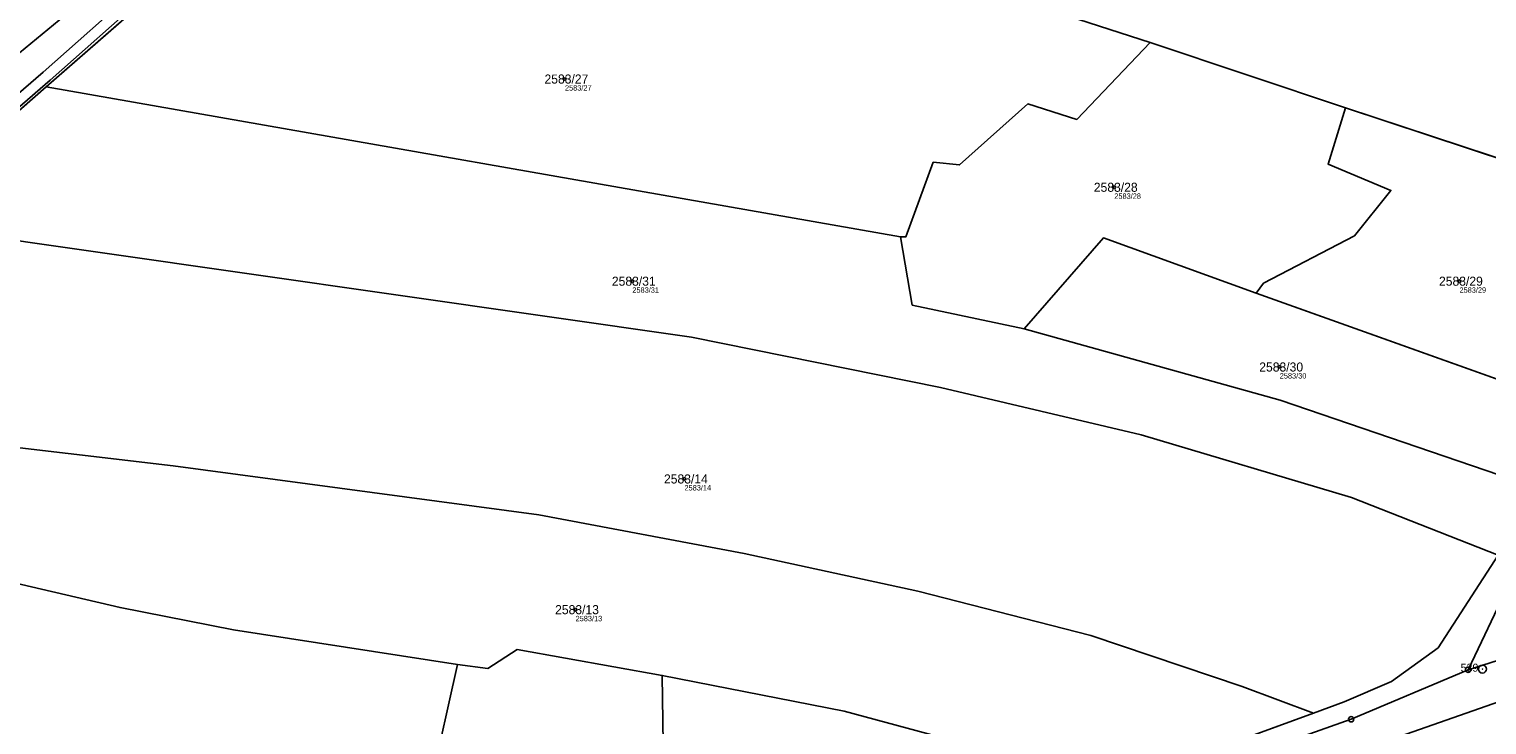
# Model space of a CAD drawing. Extents: x -739214 to -733252, y -1147612 to -1142842.
# Drawn here: x -737389.7 to -737116.4, y -1146129.3 to -1145998.8 of the extents above; entities that cross this region are included whole.
import ezdxf

# ---------------------------------------------------------------- set-up
doc = ezdxf.new("R2010")
doc.units = 0
for name, color, linetype in [('Definiční body', 7, 'Continuous'), ('Hranice parcel', 7, 'Continuous'), ('Parcelní čísla', 7, 'Continuous'), ('Polygon parcely', 7, 'Continuous'), ('Poz předměty', 7, 'Continuous'), ('Vnitřní kresba', 7, 'Continuous'), ('Věcná břemena k části', 7, 'Continuous'), ('Značky bodu BP', 7, 'Continuous')]:
    doc.layers.add(name, color=color, linetype=linetype)

msp = doc.modelspace()

# ---------------------------------------------------------------- linework, layer by layer
at = {"layer": 'Definiční body'}
for centre in [(-737289.23, -1146008.17), (-737186.26, -1146028.46), (-737276.6, -1146046.07), (-737121.56, -1146046.07), (-737155.25, -1146062.16), (-737266.83, -1146083.15), (-737287.24, -1146107.66)]:
    msp.add_circle(centre, 0.25, dxfattribs=at)
at = {"layer": 'Hranice parcel'}
for p, q in [((-737386.45, -1146009.64), (-737336.75, -1145966.18)), ((-737179.52, -1146001.31), (-737142.91, -1146013.54)), ((-737404.38, -1146025.33), (-737386.45, -1146009.64)), ((-737386.45, -1146009.64), (-737226.35, -1146037.75)), ((-737142.91, -1146013.54), (-737088.53, -1146031.56)), ((-737159.66, -1146048.32), (-737102.94, -1146068.55)), ((-737119.94, -1146118.92), (-737112.5, -1146103.31)), ((-737119.94, -1146118.92), (-737091.85, -1146109.98)), ((-737148.95, -1146127.05), (-737185.73, -1146140.48))]:
    msp.add_line(p, q, dxfattribs=at)
for points in [[(-737336.75, -1145966.18), (-737247.4, -1145982.04), (-737229.32, -1145986.64), (-737206.3, -1145992.61), (-737179.52, -1146001.31)], [(-737226.35, -1146037.75), (-737225.33, -1146037.75), (-737220.21, -1146023.76), (-737215.26, -1146024.27), (-737202.47, -1146012.84), (-737193.26, -1146015.74), (-737179.52, -1146001.31)], [(-737159.66, -1146048.32), (-737158.29, -1146046.45), (-737141.24, -1146037.58), (-737134.41, -1146029.05), (-737146.18, -1146024.1), (-737142.91, -1146013.54)], [(-737114.28, -1146097.43), (-737141.78, -1146086.64), (-737181.24, -1146074.89), (-737218.87, -1146066.01), (-737265.52, -1146056.57), (-737404.32, -1146036.67), (-737409.48, -1146042.81)], [(-737226.35, -1146037.75), (-737224.13, -1146050.54), (-737203.15, -1146054.98)], [(-737203.15, -1146054.98), (-737188.27, -1146037.94), (-737159.66, -1146048.32)], [(-737203.15, -1146054.98), (-737155.15, -1146068.37), (-737108.85, -1146084.17)], [(-737148.95, -1146127.05), (-737162.31, -1146122.04), (-737190.63, -1146112.5), (-737223.09, -1146104.19), (-737255.65, -1146097.13), (-737294.11, -1146089.9), (-737362.67, -1146080.69), (-737402.09, -1146076.05)], [(-737114.28, -1146097.43), (-737125.58, -1146114.84), (-737134.29, -1146121.14), (-737143.17, -1146124.94), (-737148.95, -1146127.05)], [(-737309.38, -1146117.93), (-737351.38, -1146111.41), (-737372.61, -1146107.26), (-737404.01, -1146099.92)], [(-737270.98, -1146119.98), (-737298.18, -1146115.13), (-737303.69, -1146118.7), (-737309.38, -1146117.93)], [(-737309.38, -1146117.93), (-737314.3, -1146140.09), (-737313.34, -1146153.99)], [(-737185.73, -1146140.48), (-737236.87, -1146126.67), (-737270.98, -1146119.98)], [(-737270.98, -1146119.98), (-737270.84, -1146132.82), (-737245.03, -1146138.97), (-737239.28, -1146149.27), (-737241.82, -1146159.04)], [(-737181.67, -1146142.32), (-737141.87, -1146128.2), (-737119.94, -1146118.92)]]:
    msp.add_lwpolyline(points, dxfattribs=at)
at = {"layer": 'Polygon parcely'}
for points in [[(-737421.03, -1146039.75), (-737420.31, -1146039.13), (-737404.38, -1146025.33), (-737386.45, -1146009.64), (-737336.75, -1145966.18), (-737332.56, -1145962.51), (-737314.02, -1145945.67), (-737291.22, -1145924.97), (-737288.2, -1145922.38), (-737265.91, -1145903.26), (-737261.39, -1145899.2), (-737249.94, -1145888.92), (-737224.63, -1145866.21), (-737205.3, -1145848.85), (-737202.09, -1145845.95), (-737192.64, -1145837.41), (-737176.68, -1145822.98), (-737162.64, -1145810.29), (-737142.3, -1145791.89), (-737139.17, -1145789.16), (-737098.01, -1145753.18)], [(-737114.28, -1146097.43), (-737125.58, -1146114.84), (-737134.29, -1146121.14), (-737143.17, -1146124.94), (-737148.95, -1146127.05), (-737185.73, -1146140.48), (-737181.67, -1146142.32), (-737141.87, -1146128.2), (-737119.94, -1146118.92), (-737112.5, -1146103.31)], [(-737091.85, -1146109.98), (-737119.94, -1146118.92), (-737141.87, -1146128.2), (-737181.67, -1146142.32), (-737242.93, -1146162.84), (-737244.54, -1146163.38), (-737268.53, -1146170.8), (-737314.83, -1146184.82), (-737381.42, -1146208.1), (-737389.01, -1146210.88), (-737402.49, -1146218.85), (-737434.79, -1146230.28), (-737436.49, -1146230.84), (-737471.02, -1146242.29), (-737482.62, -1146246.1), (-737493.31, -1146249.6), (-737513.98, -1146256.38), (-737521.4, -1146259.39), (-737534.63, -1146264.76), (-737543.1, -1146268.2), (-737568.28, -1146276.01), (-737569.74, -1146276.46), (-737617.8, -1146292.73)]]:
    msp.add_lwpolyline(points, dxfattribs=at)
for points in [[(-737229.32, -1145986.64), (-737206.3, -1145992.61), (-737179.52, -1146001.31), (-737142.91, -1146013.54), (-737088.53, -1146031.56), (-737088.04, -1146030.3), (-737079.69, -1146008.69), (-737151.89, -1145981.74), (-737180.95, -1145972.98), (-737215.85, -1145964.46), (-737237.68, -1145959.69), (-737276.06, -1145952.35), (-737314.02, -1145945.67), (-737332.56, -1145962.51), (-737336.75, -1145966.18), (-737247.4, -1145982.04)], [(-737220.21, -1146023.76), (-737215.26, -1146024.27), (-737202.47, -1146012.84), (-737193.26, -1146015.74), (-737179.52, -1146001.31), (-737206.3, -1145992.61), (-737229.32, -1145986.64), (-737247.4, -1145982.04), (-737336.75, -1145966.18), (-737386.45, -1146009.64), (-737226.35, -1146037.75), (-737225.33, -1146037.75)], [(-737158.29, -1146046.45), (-737141.24, -1146037.58), (-737134.41, -1146029.05), (-737146.18, -1146024.1), (-737142.91, -1146013.54), (-737179.52, -1146001.31), (-737193.26, -1146015.74), (-737202.47, -1146012.84), (-737215.26, -1146024.27), (-737220.21, -1146023.76), (-737225.33, -1146037.75), (-737226.35, -1146037.75), (-737224.13, -1146050.54), (-737203.15, -1146054.98), (-737188.27, -1146037.94), (-737159.66, -1146048.32)], [(-737114.28, -1146097.43), (-737108.85, -1146084.17), (-737155.15, -1146068.37), (-737203.15, -1146054.98), (-737224.13, -1146050.54), (-737226.35, -1146037.75), (-737386.45, -1146009.64), (-737404.38, -1146025.33), (-737420.31, -1146039.13), (-737409.48, -1146042.81), (-737404.32, -1146036.67), (-737265.52, -1146056.57), (-737218.87, -1146066.01), (-737181.24, -1146074.89), (-737141.78, -1146086.64)], [(-737102.94, -1146068.55), (-737101.75, -1146065.41), (-737088.53, -1146031.56), (-737142.91, -1146013.54), (-737146.18, -1146024.1), (-737134.41, -1146029.05), (-737141.24, -1146037.58), (-737158.29, -1146046.45), (-737159.66, -1146048.32)], [(-737141.78, -1146086.64), (-737181.24, -1146074.89), (-737218.87, -1146066.01), (-737265.52, -1146056.57), (-737404.32, -1146036.67), (-737409.48, -1146042.81), (-737402.66, -1146045.13), (-737402.58, -1146049.74), (-737402.09, -1146076.05), (-737362.67, -1146080.69), (-737294.11, -1146089.9), (-737255.65, -1146097.13), (-737223.09, -1146104.19), (-737190.63, -1146112.5), (-737162.31, -1146122.04), (-737148.95, -1146127.05), (-737143.17, -1146124.94), (-737134.29, -1146121.14), (-737125.58, -1146114.84), (-737114.28, -1146097.43)], [(-737203.15, -1146054.98), (-737155.15, -1146068.37), (-737108.85, -1146084.17), (-737102.94, -1146068.55), (-737159.66, -1146048.32), (-737188.27, -1146037.94)], [(-737362.67, -1146080.69), (-737402.09, -1146076.05), (-737402.05, -1146077.99), (-737402.38, -1146083.27), (-737403.34, -1146098.47), (-737404.01, -1146099.92), (-737372.61, -1146107.26), (-737351.38, -1146111.41), (-737309.38, -1146117.93), (-737303.69, -1146118.7), (-737298.18, -1146115.13), (-737270.98, -1146119.98), (-737236.87, -1146126.67), (-737185.73, -1146140.48), (-737148.95, -1146127.05), (-737162.31, -1146122.04), (-737190.63, -1146112.5), (-737223.09, -1146104.19), (-737255.65, -1146097.13), (-737294.11, -1146089.9)], [(-737357.69, -1146147.58), (-737313.34, -1146153.99), (-737314.3, -1146140.09), (-737309.38, -1146117.93), (-737351.38, -1146111.41), (-737372.61, -1146107.26), (-737404.01, -1146099.92), (-737415.46, -1146124.62), (-737422.51, -1146133.65), (-737393.69, -1146141.73)], [(-737091.85, -1146109.98), (-737112.5, -1146103.31), (-737119.94, -1146118.92)], [(-737293.07, -1146168.1), (-737262.6, -1146158.25), (-737249.17, -1146161.05), (-737241.82, -1146159.04), (-737239.28, -1146149.27), (-737245.03, -1146138.97), (-737270.84, -1146132.82), (-737270.98, -1146119.98), (-737298.18, -1146115.13), (-737303.69, -1146118.7), (-737309.38, -1146117.93), (-737314.3, -1146140.09), (-737313.34, -1146153.99), (-737303.53, -1146166.56)], [(-737270.84, -1146132.82), (-737245.03, -1146138.97), (-737239.28, -1146149.27), (-737241.82, -1146159.04), (-737242.93, -1146162.84), (-737181.67, -1146142.32), (-737185.73, -1146140.48), (-737236.87, -1146126.67), (-737270.98, -1146119.98)]]:
    msp.add_lwpolyline(points, close=True, dxfattribs=at)
at = {"layer": 'Poz předměty'}
msp.add_line((-738196.39, -1146502.42), (-736812.26, -1146019.61), dxfattribs=at)
at = {"layer": 'Vnitřní kresba'}
msp.add_line((-737336.45, -1145958), (-737455.67, -1146055.99), dxfattribs=at)
at = {"layer": 'Věcná břemena k části'}
for points in [[(-737368.96, -1145990.83), (-737387.03, -1146006.86), (-737411.6, -1146028.08)], [(-737410.3, -1146029.6), (-737385.73, -1146008.38), (-737367.64, -1145992.33)]]:
    msp.add_lwpolyline(points, dxfattribs=at)
at = {"layer": 'Značky bodu BP'}
for centre, radius in [((-737119.94, -1146118.92), 0.5), ((-737119.94, -1146118.92), 0.0303), ((-737117.25, -1146118.79), 0.75), ((-737117.25, -1146118.79), 0.03), ((-737141.87, -1146128.2), 0.5), ((-737141.87, -1146128.2), 0.0303)]:
    msp.add_circle(centre, radius, dxfattribs=at)

# ---------------------------------------------------------------- texts
at = {"layer": 'Definiční body'}
for s, p in [('2583/27', (-737289.23, -1146010.33)), ('2583/28', (-737186.26, -1146030.62)), ('2583/31', (-737276.6, -1146048.23)), ('2583/29', (-737121.56, -1146048.23)), ('2583/30', (-737155.25, -1146064.32)), ('2583/14', (-737266.83, -1146085.31)), ('2583/13', (-737287.24, -1146109.82))]:
    msp.add_text(s, height=1, dxfattribs=at).set_placement(p)
at = {"layer": 'Parcelní čísla'}
for s, p in [('2583/27', (-737293.07, -1146009.02)), ('2583/28', (-737190.1, -1146029.31)), ('2583/31', (-737280.44, -1146046.92)), ('2583/29', (-737125.4, -1146046.92)), ('2583/30', (-737159.09, -1146063.01)), ('2583/14', (-737270.67, -1146084)), ('2583/13', (-737291.08, -1146108.51))]:
    msp.add_text(s, height=1.7, dxfattribs=at).set_placement(p)
at = {"layer": 'Značky bodu BP'}
msp.add_text('539', height=1.5, dxfattribs=at).set_placement((-737121.35, -1146119.29))

doc.saveas('drawing.dxf')
